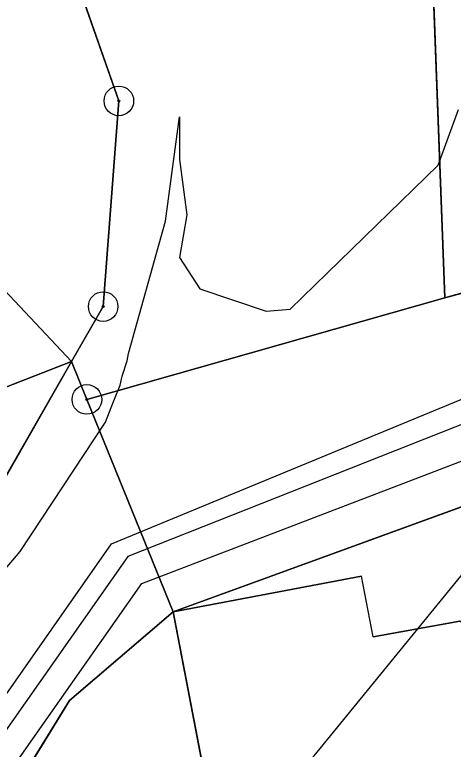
# Model space of a CAD drawing. Extents: x -706130 to -698555, y -971544 to -967260.
# Drawn here: x -704289.94 to -704275.12, y -970078.18 to -970053.36 of the extents above; entities that cross this region are included whole.
import ezdxf

# ---------------------------------------------------------------- set-up
doc = ezdxf.new("R2010")
doc.units = 0
for name, color, linetype in [('BPEJ hranice S', 7, 'Continuous'), ('BPEJ I-II trida ochrany S', 7, 'Continuous'), ('Docházková izochrona - BUS S', 7, 'Continuous'), ('Docházková izochrona - VLAK N', 7, 'Continuous'), ('Hranice intravilán', 7, 'Continuous'), ('Kanalizace_stoka bez rozlišení N', 7, 'Continuous'), ('KN_Budovy', 7, 'Continuous'), ('KN_Hranice_parcel', 7, 'Continuous'), ('KN_Hranice_parcel_vnitrni_kresba', 7, 'Continuous'), ('KN_Polygon parcely', 7, 'Continuous'), ('KN_POZEMKY_11_VODNI_PLOCHA', 7, 'Continuous'), ('KN_POZEMKY_13_ZASTAVENA PLOCHA', 7, 'Continuous'), ('KN_POZEMKY_14_OSTATNI PLOCHA', 7, 'Continuous'), ('KN_POZEMKY_7_TTP', 7, 'Continuous'), ('KN_VYUZITI_07_vodni plocha_tok prirozeny', 7, 'Continuous'), ('KN_VYUZITI_17_ostatni plocha_ostatni komunikace', 7, 'Continuous'), ('KN_Věcná břemena k části', 7, 'Continuous'), ('KN_Značky bodu BP', 7, 'Continuous'), ('Koridor pro revitalizaci a rozvolneni toku N', 7, 'Continuous'), ('Koridor pro revitalizaci a rozvolneni toku N ŠRAFY', 7, 'Continuous'), ('Nemovité kulturní památky S', 7, 'Continuous'), ('Plochy smíšené nezastavěného území všeobecné S', 7, 'Continuous'), ('Plochy smíšené obytné venkovské S', 7, 'Continuous'), ('Plochy verejnych prostranstvi - komunikace ostatni S', 7, 'Continuous'), ('Plochy vodní a vodnich toku S', 7, 'Continuous'), ('Plynovody STL S', 7, 'Continuous'), ('Regulační bloky v krajině S', 7, 'Continuous'), ('Regulační bloky v krajině S  TIS', 7, 'Continuous'), ('Regulační bloky zastavěné S', 7, 'Continuous'), ('Vodovodní řady - rozváděcí S', 7, 'Continuous'), ('VPO pro zvysovani retencnich schopnosti uzemi_obrys N', 7, 'Continuous'), ('VPO pro zvysovani retencnich schopnosti uzemi_plocha N', 7, 'Continuous'), ('Zastavene uzemi N', 7, 'Continuous'), ('Zastavene uzemi plochy N', 7, 'Continuous'), ('Záplavového území_aktivní zóna S', 7, 'Continuous')]:
    doc.layers.add(name, color=color, linetype=linetype)

msp = doc.modelspace()

# ---------------------------------------------------------------- linework, layer by layer
at = {"layer": 'BPEJ hranice S'}
msp.add_lwpolyline([(-704231.944, -970030.101), (-704236.746, -970033.05), (-704250.684, -970046.683), (-704262.658, -970058.435), (-704267.099, -970062.795), (-704272.175, -970069.016), (-704289.09, -970089.752), (-704292.154, -970094.088), (-704301.02, -970106.64), (-704305.506, -970112.991), (-704308.371, -970116.142), (-704315.893, -970124.421), (-704317.877, -970126.604), (-704320.992, -970130.033), (-704322.312, -970131.353), (-704329.974, -970139.019)], dxfattribs=at)
at = {"layer": 'BPEJ I-II trida ochrany S'}
for p, q in [((-704289.72, -970046.84), (-704286.42, -970056.27)), ((-704286.42, -970056.27), (-704286.95, -970063.22)), ((-704275.4, -970062.93), (-704268.88, -970061.09)), ((-704287.5, -970066.36), (-704275.4, -970062.93)), ((-704286.95, -970063.22), (-704288.02, -970065.08)), ((-704288.02, -970065.08), (-704287.5, -970066.36))]:
    msp.add_line(p, q, dxfattribs=at)
at = {"layer": 'Docházková izochrona - BUS S'}
msp.add_arc((-704361.829, -969946.93), 400, 155.51821, 17.33949, dxfattribs=at)
at = {"layer": 'Docházková izochrona - VLAK N'}
msp.add_circle((-704165.451, -969778.767), 800, dxfattribs=at)
at = {"layer": 'Hranice intravilán'}
msp.add_lwpolyline([(-704339.02, -969982.75), (-704327.3, -970012.68), (-704343.12, -970017.7), (-704336.27, -970039.08), (-704329.93, -970052.55), (-704313.96, -970043.08), (-704312.67, -970048.22), (-704305.29, -970059.69), (-704304.74, -970061.97), (-704302.9, -970069.53), (-704300.3, -970068.99), (-704295.56, -970068.02), (-704288.02, -970065.08), (-704287.5, -970066.36), (-704275.4, -970062.93), (-704276.73, -970027.47), (-704277, -970020.28), (-704215.51, -970008.81)], dxfattribs=at)
at = {"layer": 'Kanalizace_stoka bez rozlišení N'}
msp.add_lwpolyline([(-704312.052, -970110.204), (-704285.646, -970072.578), (-704255.613, -970061.083)], dxfattribs=at)
at = {"layer": 'KN_Budovy'}
msp.add_lwpolyline([(-704284.59, -970073.54), (-704281.18, -970091.26), (-704268.79, -970089.03), (-704266.68, -970088.65), (-704267.76, -970083.06), (-704271.88, -970083.8), (-704273.63, -970074.7), (-704274.9, -970073.85), (-704277.83, -970074.38), (-704278.22, -970072.33)], close=True, dxfattribs=at)
at = {"layer": 'KN_Hranice_parcel'}
for p, q in [((-704276.73, -970027.47), (-704275.4, -970062.93)), ((-704275.4, -970062.93), (-704268.88, -970061.09)), ((-704287.5, -970066.36), (-704275.4, -970062.93)), ((-704286.95, -970063.22), (-704288.02, -970065.08)), ((-704298.03, -970082.54), (-704288.02, -970065.08)), ((-704288.02, -970065.08), (-704287.5, -970066.36)), ((-704284.59, -970073.54), (-704287.5, -970066.36)), ((-704271.47, -970068.76), (-704284.59, -970073.54))]:
    msp.add_line(p, q, dxfattribs=at)
for points in [[(-704299.25, -970030.39), (-704289.72, -970046.84), (-704286.42, -970056.27), (-704286.95, -970063.22)], [(-704284.59, -970073.54), (-704288.09, -970076.54), (-704299.28, -970094.67)]]:
    msp.add_lwpolyline(points, dxfattribs=at)
at = {"layer": 'KN_Hranice_parcel_vnitrni_kresba'}
for p, q in [((-704284.59, -970073.54), (-704278.22, -970072.33)), ((-704277.83, -970074.38), (-704278.22, -970072.33)), ((-704281.18, -970091.26), (-704284.59, -970073.54)), ((-704277.83, -970074.38), (-704274.9, -970073.85))]:
    msp.add_line(p, q, dxfattribs=at)
at = {"layer": 'KN_Polygon parcely'}
for points in [[(-704204.03, -970027.51), (-704215.51, -970008.81), (-704277, -970020.28), (-704276.73, -970027.47), (-704275.4, -970062.93), (-704268.88, -970061.09), (-704266.6, -970055.02), (-704266.92, -970026.98), (-704256.74, -970026.86), (-704240.82, -970026.68), (-704240.79, -970029.58), (-704223.16, -970030.62), (-704223.12, -970032.22), (-704215.88, -970032.03), (-704214.37, -970030.77), (-704211.41, -970029.39)], [(-704286.42, -970056.27), (-704286.95, -970063.22), (-704288.02, -970065.08), (-704287.5, -970066.36), (-704275.4, -970062.93), (-704276.73, -970027.47), (-704295.5, -970029.8), (-704299.25, -970030.39), (-704289.72, -970046.84)], [(-704271.47, -970068.76), (-704255.75, -970062.67), (-704252.87, -970061.74), (-704247.4, -970054.36), (-704253.88, -970053.48), (-704256.47, -970054.92), (-704259.07, -970054.95), (-704259.62, -970057.14), (-704268.88, -970061.09), (-704275.4, -970062.93), (-704287.5, -970066.36), (-704284.59, -970073.54)], [(-704266.86, -970079.24), (-704263.44, -970074.15), (-704271.47, -970068.76), (-704284.59, -970073.54), (-704288.09, -970076.54), (-704299.28, -970094.67), (-704284.21, -970093.44), (-704283.91, -970097.8), (-704283.37, -970097.74), (-704280.16, -970097.38), (-704270.7, -970097.69), (-704266.68, -970088.65), (-704267.76, -970083.06), (-704271.88, -970083.8), (-704273.63, -970074.7)]]:
    msp.add_lwpolyline(points, close=True, dxfattribs=at)
for points in [[(-704304.13, -970029.78), (-704293.8, -970048.28), (-704290.66, -970057.13), (-704291.17, -970061.73), (-704295.56, -970068.02), (-704300.98, -970075.77), (-704303.4, -970079.95), (-704311.02, -970091.22), (-704320.51, -970101.33), (-704324.43, -970099.46), (-704323.51, -970113.12), (-704320.89, -970110.65), (-704318.08, -970109.89), (-704318.05, -970107.85), (-704306.33, -970094.67), (-704298.03, -970082.54), (-704288.02, -970065.08), (-704286.95, -970063.22), (-704286.42, -970056.27), (-704289.72, -970046.84), (-704299.25, -970030.39)], [(-704281.24, -970114.41), (-704280.31, -970110.11), (-704284.31, -970109.59), (-704300.53, -970107.66), (-704301.89, -970104.83), (-704301.99, -970099.06), (-704299.28, -970094.67), (-704288.09, -970076.54), (-704284.59, -970073.54), (-704287.5, -970066.36), (-704288.02, -970065.08), (-704298.03, -970082.54), (-704305.17, -970095.76), (-704318.05, -970107.85), (-704318.08, -970109.89), (-704320.89, -970110.65), (-704323.51, -970113.12), (-704321.91, -970137.46)]]:
    msp.add_lwpolyline(points, dxfattribs=at)
at = {"layer": 'KN_POZEMKY_11_VODNI_PLOCHA'}
for p, q in [((-704289.72, -970046.84), (-704286.42, -970056.27)), ((-704286.42, -970056.27), (-704286.95, -970063.22)), ((-704286.95, -970063.22), (-704288.02, -970065.08)), ((-704288.02, -970065.08), (-704298.03, -970082.54))]:
    msp.add_line(p, q, dxfattribs=at)
at = {"layer": 'KN_POZEMKY_13_ZASTAVENA PLOCHA'}
for p, q in [((-704284.59, -970073.54), (-704271.47, -970068.76)), ((-704288.09, -970076.54), (-704284.59, -970073.54)), ((-704299.28, -970094.67), (-704288.09, -970076.54))]:
    msp.add_line(p, q, dxfattribs=at)
at = {"layer": 'KN_POZEMKY_14_OSTATNI PLOCHA'}
for p, q in [((-704275.4, -970062.93), (-704268.88, -970061.09)), ((-704287.5, -970066.36), (-704275.4, -970062.93)), ((-704298.03, -970082.54), (-704288.02, -970065.08)), ((-704288.02, -970065.08), (-704287.5, -970066.36)), ((-704287.5, -970066.36), (-704284.59, -970073.54)), ((-704284.59, -970073.54), (-704287.5, -970066.36)), ((-704271.47, -970068.76), (-704284.59, -970073.54)), ((-704284.59, -970073.54), (-704288.09, -970076.54)), ((-704288.09, -970076.54), (-704299.28, -970094.67))]:
    msp.add_line(p, q, dxfattribs=at)
at = {"layer": 'KN_POZEMKY_7_TTP'}
for p, q in [((-704275.4, -970062.93), (-704276.73, -970027.47)), ((-704276.73, -970027.47), (-704275.4, -970062.93)), ((-704286.42, -970056.27), (-704289.72, -970046.84)), ((-704286.95, -970063.22), (-704286.42, -970056.27)), ((-704268.88, -970061.09), (-704275.4, -970062.93)), ((-704275.4, -970062.93), (-704287.5, -970066.36)), ((-704288.02, -970065.08), (-704286.95, -970063.22)), ((-704287.5, -970066.36), (-704288.02, -970065.08))]:
    msp.add_line(p, q, dxfattribs=at)
at = {"layer": 'KN_VYUZITI_07_vodni plocha_tok prirozeny'}
for p, q in [((-704289.72, -970046.84), (-704286.42, -970056.27)), ((-704286.42, -970056.27), (-704286.95, -970063.22)), ((-704286.95, -970063.22), (-704288.02, -970065.08)), ((-704288.02, -970065.08), (-704298.03, -970082.54))]:
    msp.add_line(p, q, dxfattribs=at)
at = {"layer": 'KN_VYUZITI_17_ostatni plocha_ostatni komunikace'}
for p, q in [((-704275.4, -970062.93), (-704268.88, -970061.09)), ((-704287.5, -970066.36), (-704275.4, -970062.93)), ((-704298.03, -970082.54), (-704288.02, -970065.08)), ((-704288.02, -970065.08), (-704287.5, -970066.36)), ((-704287.5, -970066.36), (-704284.59, -970073.54)), ((-704284.59, -970073.54), (-704287.5, -970066.36)), ((-704271.47, -970068.76), (-704284.59, -970073.54)), ((-704284.59, -970073.54), (-704288.09, -970076.54)), ((-704288.09, -970076.54), (-704299.28, -970094.67))]:
    msp.add_line(p, q, dxfattribs=at)
at = {"layer": 'KN_Věcná břemena k části'}
msp.add_lwpolyline([(-704287.5, -970066.36), (-704284.59, -970073.54), (-704271.47, -970068.76), (-704255.75, -970062.67), (-704252.87, -970061.74), (-704257.41, -970056.85), (-704259.62, -970057.14), (-704268.88, -970061.09), (-704275.4, -970062.93)], close=True, dxfattribs=at)
at = {"layer": 'KN_Značky bodu BP'}
for centre, radius in [((-704286.42, -970056.27), 0.5), ((-704286.42, -970056.27), 0.0303), ((-704286.95, -970063.22), 0.5), ((-704286.95, -970063.22), 0.0303), ((-704287.5, -970066.36), 0.5), ((-704287.5, -970066.36), 0.0303)]:
    msp.add_circle(centre, radius, dxfattribs=at)
at = {"layer": 'Koridor pro revitalizaci a rozvolneni toku N'}
msp.add_lwpolyline([(-704313.97, -969994.18), (-704313.49, -969998.92), (-704312.86, -970005.19), (-704310.46, -970017.11), (-704306.18, -970025.68), (-704302.84, -970032.74), (-704293.64, -970055.6), (-704291.17, -970061.73), (-704288.02, -970065.08), (-704287.5, -970066.36), (-704275.4, -970062.93), (-704276.73, -970027.47), (-704289.744, -970009.662), (-704291.702, -969996.128)], dxfattribs=at)
at = {"layer": 'Koridor pro revitalizaci a rozvolneni toku N ŠRAFY'}
msp.add_lwpolyline([(-704313.97, -969994.18), (-704313.49, -969998.92), (-704312.86, -970005.19), (-704310.46, -970017.11), (-704306.18, -970025.68), (-704302.84, -970032.74), (-704293.64, -970055.6), (-704291.17, -970061.73), (-704288.02, -970065.08), (-704287.5, -970066.36), (-704275.4, -970062.93), (-704276.73, -970027.47), (-704289.744, -970009.662), (-704291.702, -969996.128)], dxfattribs=at)
at = {"layer": 'Nemovité kulturní památky S'}
msp.add_lwpolyline([(-704284.59, -970073.54), (-704281.18, -970091.26), (-704268.79, -970089.03), (-704266.68, -970088.65), (-704267.76, -970083.06), (-704271.88, -970083.8), (-704273.63, -970074.7), (-704274.9, -970073.85), (-704277.83, -970074.38), (-704278.22, -970072.33)], close=True, dxfattribs=at)
at = {"layer": 'Plochy smíšené nezastavěného území všeobecné S'}
for p, q in [((-704275.4, -970062.93), (-704276.73, -970027.47)), ((-704289.72, -970046.84), (-704286.42, -970056.27)), ((-704286.42, -970056.27), (-704286.95, -970063.22)), ((-704287.5, -970066.36), (-704275.4, -970062.93)), ((-704286.95, -970063.22), (-704288.02, -970065.08)), ((-704288.02, -970065.08), (-704287.5, -970066.36))]:
    msp.add_line(p, q, dxfattribs=at)
at = {"layer": 'Plochy smíšené obytné venkovské S'}
for p, q in [((-704276.73, -970027.47), (-704275.4, -970062.93)), ((-704275.4, -970062.93), (-704287.5, -970066.36)), ((-704287.5, -970066.36), (-704284.59, -970073.54)), ((-704284.59, -970073.54), (-704288.09, -970076.54)), ((-704288.09, -970076.54), (-704299.28, -970094.67))]:
    msp.add_line(p, q, dxfattribs=at)
at = {"layer": 'Plochy verejnych prostranstvi - komunikace ostatni S'}
for p, q in [((-704288.02, -970065.08), (-704298.03, -970082.54)), ((-704287.5, -970066.36), (-704288.02, -970065.08)), ((-704284.59, -970073.54), (-704287.5, -970066.36)), ((-704288.09, -970076.54), (-704284.59, -970073.54))]:
    msp.add_line(p, q, dxfattribs=at)
msp.add_lwpolyline([(-704301.89, -970104.83), (-704301.99, -970099.06), (-704299.28, -970094.67), (-704288.09, -970076.54)], dxfattribs=at)
at = {"layer": 'Plochy vodní a vodnich toku S'}
for p, q in [((-704286.42, -970056.27), (-704289.72, -970046.84)), ((-704286.95, -970063.22), (-704286.42, -970056.27)), ((-704288.02, -970065.08), (-704286.95, -970063.22)), ((-704298.03, -970082.54), (-704288.02, -970065.08))]:
    msp.add_line(p, q, dxfattribs=at)
at = {"layer": 'Plynovody STL S'}
msp.add_lwpolyline([(-704314.438, -970108.783), (-704313.31, -970107.43), (-704312.508, -970106.41), (-704311.84, -970105.56), (-704310.04, -970103.5), (-704309.02, -970102.03), (-704307.852, -970100.49), (-704305.038, -970096.781), (-704298.62, -970088.32), (-704286.67, -970071.24), (-704265.56, -970062.52), (-704258.896, -970058.945), (-704258.7, -970058.84)], dxfattribs=at)
at = {"layer": 'Regulační bloky v krajině S'}
for p, q in [((-704275.4, -970062.93), (-704276.73, -970027.47)), ((-704286.42, -970056.27), (-704289.72, -970046.84)), ((-704289.72, -970046.84), (-704286.42, -970056.27)), ((-704286.95, -970063.22), (-704286.42, -970056.27)), ((-704286.42, -970056.27), (-704286.95, -970063.22)), ((-704287.5, -970066.36), (-704275.4, -970062.93)), ((-704288.02, -970065.08), (-704286.95, -970063.22)), ((-704286.95, -970063.22), (-704288.02, -970065.08)), ((-704298.03, -970082.54), (-704288.02, -970065.08)), ((-704288.02, -970065.08), (-704287.5, -970066.36))]:
    msp.add_line(p, q, dxfattribs=at)
at = {"layer": 'Regulační bloky v krajině S  TIS'}
for p, q in [((-704286.42, -970056.27), (-704289.72, -970046.84)), ((-704286.95, -970063.22), (-704286.42, -970056.27)), ((-704288.02, -970065.08), (-704286.95, -970063.22)), ((-704298.03, -970082.54), (-704288.02, -970065.08))]:
    msp.add_line(p, q, dxfattribs=at)
at = {"layer": 'Regulační bloky zastavěné S'}
for p, q in [((-704276.73, -970027.47), (-704275.4, -970062.93)), ((-704275.4, -970062.93), (-704287.5, -970066.36)), ((-704288.02, -970065.08), (-704298.03, -970082.54)), ((-704287.5, -970066.36), (-704288.02, -970065.08)), ((-704284.59, -970073.54), (-704287.5, -970066.36)), ((-704287.5, -970066.36), (-704284.59, -970073.54)), ((-704288.09, -970076.54), (-704284.59, -970073.54)), ((-704284.59, -970073.54), (-704288.09, -970076.54)), ((-704288.09, -970076.54), (-704299.28, -970094.67))]:
    msp.add_line(p, q, dxfattribs=at)
msp.add_lwpolyline([(-704301.89, -970104.83), (-704301.99, -970099.06), (-704299.28, -970094.67), (-704288.09, -970076.54)], dxfattribs=at)
at = {"layer": 'Vodovodní řady - rozváděcí S'}
msp.add_lwpolyline([(-704256.579, -970059.982), (-704257.004, -970060.15), (-704286.122, -970071.663), (-704321.94, -970122.71)], dxfattribs=at)
at = {"layer": 'VPO pro zvysovani retencnich schopnosti uzemi_obrys N'}
msp.add_lwpolyline([(-704313.97, -969994.18), (-704313.49, -969998.92), (-704312.86, -970005.19), (-704310.46, -970017.11), (-704306.18, -970025.68), (-704302.84, -970032.74), (-704293.64, -970055.6), (-704291.17, -970061.73), (-704288.02, -970065.08), (-704287.5, -970066.36), (-704275.4, -970062.93), (-704276.73, -970027.47), (-704289.744, -970009.662), (-704291.702, -969996.128)], dxfattribs=at)
at = {"layer": 'VPO pro zvysovani retencnich schopnosti uzemi_plocha N'}
msp.add_lwpolyline([(-704313.97, -969994.18), (-704313.49, -969998.92), (-704312.86, -970005.19), (-704310.46, -970017.11), (-704306.18, -970025.68), (-704302.84, -970032.74), (-704293.64, -970055.6), (-704291.17, -970061.73), (-704288.02, -970065.08), (-704287.5, -970066.36), (-704275.4, -970062.93), (-704276.73, -970027.47), (-704289.744, -970009.662), (-704291.702, -969996.128)], dxfattribs=at)
at = {"layer": 'Zastavene uzemi N'}
msp.add_lwpolyline([(-704215.51, -970008.81), (-704277, -970020.28), (-704276.73, -970027.47), (-704275.4, -970062.93), (-704287.5, -970066.36), (-704288.02, -970065.08), (-704295.56, -970068.02), (-704291.17, -970061.73), (-704290.66, -970057.13), (-704293.8, -970048.28), (-704304.13, -970029.78), (-704306.18, -970025.68), (-704310.46, -970017.11), (-704312.86, -970005.19), (-704313.49, -969998.92), (-704313.97, -969994.18)], dxfattribs=at)
at = {"layer": 'Zastavene uzemi plochy N'}
msp.add_lwpolyline([(-704215.51, -970008.81), (-704277, -970020.28), (-704276.73, -970027.47), (-704275.4, -970062.93), (-704287.5, -970066.36), (-704288.02, -970065.08), (-704295.56, -970068.02), (-704291.17, -970061.73), (-704290.66, -970057.13), (-704293.8, -970048.28), (-704304.13, -970029.78), (-704306.18, -970025.68), (-704310.46, -970017.11), (-704312.86, -970005.19), (-704313.49, -969998.92), (-704313.97, -969994.18)], dxfattribs=at)
at = {"layer": 'Záplavového území_aktivní zóna S'}
msp.add_lwpolyline([(-704294.534, -970079.183), (-704293.25, -970077), (-704292.438, -970075.438), (-704291.42, -970073.829), (-704290.323, -970072.169), (-704289.75, -970071.5), (-704286.875, -970067.125), (-704286.596, -970066.428), (-704286.585, -970066.41), (-704286.567, -970066.356), (-704286.375, -970065.875), (-704286.309, -970065.578), (-704286.135, -970065.054), (-704286.094, -970064.808), (-704284.847, -970060.34), (-704284.375, -970056.812), (-704284.375, -970058.25), (-704284.125, -970060.125), (-704284.375, -970061.562), (-704283.688, -970062.625), (-704281.438, -970063.375), (-704280.625, -970063.312), (-704275.625, -970058.438), (-704274.938, -970056.562)], dxfattribs=at)

doc.saveas('drawing.dxf')
